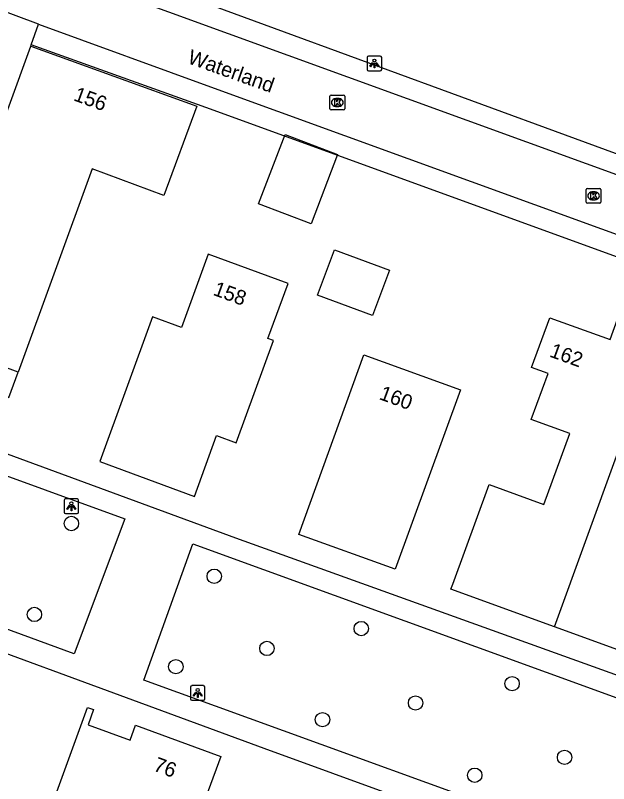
# Model space of a CAD drawing. Extents: x 155275 to 156263, y 382654 to 383635.
# Drawn here: x 155802.3 to 155842.7, y 382957.7 to 383010 of the extents above; entities that cross this region are included whole.
import ezdxf

# ---------------------------------------------------------------- set-up
doc = ezdxf.new("R2010")
doc.units = 0
for name, color, linetype in [('IMGEO_Boom', 7, 'Continuous'), ('IMGEO_Kolk', 7, 'Continuous'), ('IMGEO_Lichtpunt', 7, 'Continuous'), ('IMGEO_Openbare_ruimte_label', 7, 'Continuous'), ('IMGEO_Pand', 7, 'Continuous'), ('IMGEO_Pand_nummerreeks', 7, 'Continuous'), ('IMGEO_Pand_overbouw', 7, 'Continuous'), ('IMGEO_Pand_vergunning_verleend', 7, 'Continuous'), ('IMGEO_Rijbaan_lokaal_open', 7, 'Continuous'), ('IMGEO_Voetpad_open', 7, 'Continuous')]:
    doc.layers.add(name, color=color, linetype=linetype)

msp = doc.modelspace()

# ---------------------------------------------------------------- linework, layer by layer
at = {"layer": 'IMGEO_Boom'}
for centre in [(155806.1, 382975.397), (155815.822, 382971.809), (155803.584, 382969.21), (155825.827, 382968.25), (155819.405, 382966.9), (155813.209, 382965.657), (155836.094, 382964.504), (155829.522, 382963.188), (155823.191, 382962.056), (155839.664, 382959.49), (155833.55, 382958.274)]:
    msp.add_circle(centre, 0.489, dxfattribs=at)
at = {"layer": 'IMGEO_Kolk'}
for p, q in [((155823.699, 383003.607), (155823.699, 383004.459)), ((155823.774, 383004.533), (155824.626, 383004.533)), ((155824.7, 383004.459), (155824.7, 383003.607)), ((155824.187, 383004.313), (155824.212, 383004.313)), ((155824.626, 383003.533), (155823.774, 383003.533)), ((155824.21, 383003.753), (155824.185, 383003.753)), ((155841.215, 382998.186), (155842.067, 382998.186)), ((155841.14, 382997.26), (155841.14, 382998.112)), ((155841.628, 382997.966), (155841.653, 382997.966)), ((155842.141, 382998.112), (155842.141, 382997.26)), ((155842.067, 382997.186), (155841.215, 382997.186)), ((155841.651, 382997.406), (155841.626, 382997.406))]:
    msp.add_line(p, q, dxfattribs=at)
for points in [[(155823.699, 383003.607), (155823.699, 383004.459)], [(155823.774, 383004.533), (155824.626, 383004.533)], [(155824.7, 383004.459), (155824.7, 383003.607)], [(155824.02, 383004.233), (155824.143, 383004.233), (155824.143, 383004.082), (155824.273, 383004.233), (155824.437, 383004.233), (155824.291, 383004.082), (155824.444, 383003.833), (155824.292, 383003.833), (155824.207, 383003.997), (155824.143, 383003.93), (155824.143, 383003.833), (155824.02, 383003.833), (155824.02, 383004.233)], [(155824.626, 383003.533), (155823.774, 383003.533)], [(155841.215, 382998.186), (155842.067, 382998.186)], [(155841.14, 382997.26), (155841.14, 382998.112)], [(155841.461, 382997.886), (155841.584, 382997.886), (155841.584, 382997.735), (155841.714, 382997.886), (155841.878, 382997.886), (155841.732, 382997.735), (155841.885, 382997.486), (155841.733, 382997.486), (155841.648, 382997.65), (155841.584, 382997.583), (155841.584, 382997.486), (155841.461, 382997.486), (155841.461, 382997.886)], [(155842.141, 382998.112), (155842.141, 382997.26)], [(155842.067, 382997.186), (155841.215, 382997.186)]]:
    msp.add_lwpolyline(points, dxfattribs=at)
for centre, start, end in [((155823.776, 383004.457), 91.552, 178.448), ((155823.776, 383004.457), 91.552, 178.448), ((155824.624, 383004.457), 1.552, 88.448), ((155824.624, 383004.457), 1.552, 88.448), ((155823.776, 383003.609), 181.552, 268.448), ((155823.776, 383003.609), 181.552, 268.448), ((155824.624, 383003.609), 271.552, 358.448), ((155824.624, 383003.609), 271.552, 358.448), ((155841.217, 382998.11), 91.552, 178.448), ((155841.217, 382998.11), 91.552, 178.448), ((155842.065, 382998.11), 1.552, 88.448), ((155842.065, 382998.11), 1.552, 88.448), ((155841.217, 382997.262), 181.552, 268.448), ((155841.217, 382997.262), 181.552, 268.448), ((155842.065, 382997.262), 271.552, 358.448), ((155842.065, 382997.262), 271.552, 358.448)]:
    msp.add_arc(centre, 0.0765, start, end, dxfattribs=at)
for centre, major_axis, ratio, start_param, end_param in [((155824.186, 383004.033), (-0.387, 0.002), 0.722429, 4.712389, 7.853982), ((155824.211, 383004.033), (-0.39, 0.002), 0.717154, 1.570796, 4.712389), ((155841.627, 382997.686), (-0.387, 0.002), 0.722429, 4.712389, 7.853982), ((155841.652, 382997.686), (-0.39, 0.002), 0.717154, 1.570796, 4.712389)]:
    msp.add_ellipse(centre, major_axis=major_axis, ratio=ratio, start_param=start_param, end_param=end_param, dxfattribs=at)
at = {"layer": 'IMGEO_Lichtpunt'}
for p, q in [((155826.224, 383007.097), (155826.224, 383006.29)), ((155826.224, 383007.097), (155826.224, 383006.29)), ((155827.126, 383007.192), (155826.318, 383007.192)), ((155827.126, 383007.192), (155826.318, 383007.192)), ((155827.22, 383006.29), (155827.22, 383007.097)), ((155827.22, 383006.29), (155827.22, 383007.097)), ((155826.318, 383006.196), (155827.126, 383006.196)), ((155826.318, 383006.196), (155827.126, 383006.196)), ((155805.598, 382976.974), (155805.598, 382976.167)), ((155805.598, 382976.974), (155805.598, 382976.167)), ((155806.5, 382977.069), (155805.692, 382977.069)), ((155806.5, 382977.069), (155805.692, 382977.069)), ((155806.594, 382976.167), (155806.594, 382976.974)), ((155806.594, 382976.167), (155806.594, 382976.974)), ((155805.692, 382976.073), (155806.5, 382976.073)), ((155805.692, 382976.073), (155806.5, 382976.073)), ((155814.196, 382964.272), (155814.196, 382963.465)), ((155814.196, 382964.272), (155814.196, 382963.465)), ((155815.098, 382964.367), (155814.29, 382964.367)), ((155815.098, 382964.367), (155814.29, 382964.367)), ((155815.192, 382963.465), (155815.192, 382964.272)), ((155815.192, 382963.465), (155815.192, 382964.272)), ((155814.29, 382963.371), (155815.098, 382963.371)), ((155814.29, 382963.371), (155815.098, 382963.371))]:
    msp.add_line(p, q, dxfattribs=at)
for points in [[(155826.598, 383006.761), (155826.637, 383006.733), (155826.449, 383006.471), (155826.411, 383006.498), (155826.598, 383006.761)], [(155826.7, 383006.713), (155826.747, 383006.713), (155826.747, 383006.391), (155826.7, 383006.391), (155826.7, 383006.713)], [(155826.81, 383006.733), (155826.848, 383006.76), (155827.035, 383006.498), (155826.996, 383006.47), (155826.81, 383006.733)], [(155805.972, 382976.638), (155806.011, 382976.61), (155805.823, 382976.348), (155805.785, 382976.375), (155805.972, 382976.638)], [(155806.074, 382976.59), (155806.121, 382976.59), (155806.121, 382976.268), (155806.074, 382976.268), (155806.074, 382976.59)], [(155806.184, 382976.61), (155806.222, 382976.637), (155806.409, 382976.375), (155806.37, 382976.347), (155806.184, 382976.61)], [(155814.57, 382963.936), (155814.609, 382963.908), (155814.421, 382963.646), (155814.383, 382963.673), (155814.57, 382963.936)], [(155814.672, 382963.888), (155814.719, 382963.888), (155814.719, 382963.566), (155814.672, 382963.566), (155814.672, 382963.888)], [(155814.782, 382963.908), (155814.82, 382963.935), (155815.007, 382963.673), (155814.968, 382963.645), (155814.782, 382963.908)]]:
    msp.add_lwpolyline(points, dxfattribs=at)
for centre in [(155826.723, 383006.895), (155806.097, 382976.772), (155814.695, 382964.07)]:
    msp.add_circle(centre, 0.0994, dxfattribs=at)
for centre, start, end in [((155826.318, 383007.097), 90, 180), ((155826.318, 383007.097), 90, 180), ((155827.126, 383007.097), 0, 90), ((155827.126, 383007.097), 0, 90), ((155826.318, 383006.29), 180, 270), ((155826.318, 383006.29), 180, 270), ((155827.126, 383006.29), 270, 0), ((155827.126, 383006.29), 270, 360), ((155805.692, 382976.974), 90, 180), ((155805.692, 382976.974), 90, 180), ((155806.5, 382976.974), 0, 90), ((155806.5, 382976.974), 0, 90), ((155805.692, 382976.167), 180, 270), ((155805.692, 382976.167), 180, 270), ((155806.5, 382976.167), 270, 0), ((155806.5, 382976.167), 270, 360), ((155814.29, 382964.272), 90, 180), ((155814.29, 382964.272), 90, 180), ((155815.098, 382964.272), 0, 90), ((155815.098, 382964.272), 0, 90), ((155814.29, 382963.465), 180, 270), ((155814.29, 382963.465), 180, 270), ((155815.098, 382963.465), 270, 0), ((155815.098, 382963.465), 270, 360)]:
    msp.add_arc(centre, 0.0946, start, end, dxfattribs=at)
at = {"layer": 'IMGEO_Pand'}
for points in [[(155794.84, 382984.507), (155803.344, 383007.878)], [(155803.344, 383007.878), (155814.627, 383003.794), (155812.383, 382997.713), (155807.505, 382999.513), (155802.482, 382985.7), (155800.143, 382986.554), (155799.514, 382984.832), (155798.857, 382983.032), (155794.84, 382984.507)], [(155824.004, 382994.017), (155827.74, 382992.638), (155826.595, 382989.543), (155822.861, 382990.921), (155824.004, 382994.017)], [(155819.853, 382987.836), (155819.477, 382987.974), (155820.851, 382991.73), (155815.414, 382993.719), (155813.59, 382988.733), (155811.616, 382989.451), (155808.038, 382979.61), (155814.487, 382977.243), (155815.977, 382981.375), (155817.31, 382980.887), (155819.853, 382987.836)], [(155838.99, 382968.361), (155831.934, 382970.92), (155832.069, 382971.267), (155834.531, 382978.054), (155838.252, 382976.693), (155840.019, 382981.509), (155837.391, 382982.474), (155838.538, 382985.6), (155837.416, 382986.01), (155838.657, 382989.39), (155842.761, 382987.916), (155844.568, 382992.891), (155847.501, 382991.829)], [(155847.501, 382991.829), (155850.461, 382990.758), (155848.665, 382985.778), (155852.768, 382984.295), (155850.381, 382977.751), (155846.624, 382979.121), (155844.881, 382974.314), (155848.641, 382972.949), (155846.046, 382965.802), (155838.99, 382968.361)], [(155838.99, 382968.361), (155847.501, 382991.829)], [(155826.014, 382986.875), (155832.587, 382984.496), (155828.142, 382972.295), (155821.583, 382974.652), (155826.014, 382986.875)], [(155812.722, 382945.954), (155812.295, 382946.104), (155812.566, 382946.878), (155803.097, 382950.346), (155802.819, 382949.597), (155802.412, 382949.737), (155807.187, 382962.889), (155807.599, 382962.747), (155807.239, 382961.707), (155810.102, 382960.655), (155810.47, 382961.688), (155816.268, 382959.555), (155814.548, 382954.881), (155815.834, 382954.408), (155812.722, 382945.954)]]:
    msp.add_lwpolyline(points, dxfattribs=at)
at = {"layer": 'IMGEO_Pand_overbouw'}
msp.add_lwpolyline([(155799.514, 382984.832), (155801.851, 382983.967), (155802.482, 382985.7), (155800.143, 382986.554)], close=True, dxfattribs=at)
at = {"layer": 'IMGEO_Pand_vergunning_verleend'}
msp.add_lwpolyline([(155820.644, 383001.859), (155824.222, 383000.491), (155822.42, 382995.78), (155818.842, 382997.149), (155820.644, 383001.859)], dxfattribs=at)
at = {"layer": 'IMGEO_Rijbaan_lokaal_open'}
for points in [[(155894.626, 382980.459), (155893.94, 382980.709), (155804.618, 383013.141)], [(155803.857, 383009.375), (155800.988, 383010.419)], [(155803.857, 383009.375), (155815.828, 383005.02), (155890.354, 382977.962)]]:
    msp.add_lwpolyline(points, dxfattribs=at)
at = {"layer": 'IMGEO_Voetpad_open'}
for points in [[(155805.118, 383014.525), (155861.561, 382993.83), (155892.261, 382982.665)], [(155803.373, 383007.958), (155803.857, 383009.375)], [(155803.344, 383007.878), (155803.373, 383007.958)], [(155889.87, 382976.588), (155815.563, 383003.587), (155803.373, 383007.958)], [(155794.244, 382982.888), (155817.258, 382974.414), (155845.91, 382964.137), (155880.792, 382951.626)], [(155793.451, 382981.639), (155809.733, 382975.708), (155806.295, 382966.522), (155790.126, 382972.445)], [(155814.373, 382974.023), (155848.041, 382961.804), (155844.676, 382952.537), (155811.038, 382964.752), (155814.373, 382974.023)], [(155876.306, 382939.329), (155819.213, 382960.092), (155789.359, 382971.074)]]:
    msp.add_lwpolyline(points, dxfattribs=at)

# ---------------------------------------------------------------- texts
at = {"layer": 'IMGEO_Openbare_ruimte_label'}
msp.add_text('Waterland', height=1, rotation=340.3693, dxfattribs=at).set_placement((155813.942, 383006.729))
at = {"layer": 'IMGEO_Pand_nummerreeks'}
for s, rotation, p in [('156', 339.9064, (155806.185, 383004.196)), ('158', 339.9064, (155815.681, 382990.96)), ('162', 340.0439, (155838.585, 382986.764)), ('160', 339.9064, (155826.988, 382983.869)), ('76', 339.6027, (155811.62, 382958.605))]:
    msp.add_text(s, height=1, rotation=rotation, dxfattribs=at).set_placement(p)

doc.saveas('drawing.dxf')
